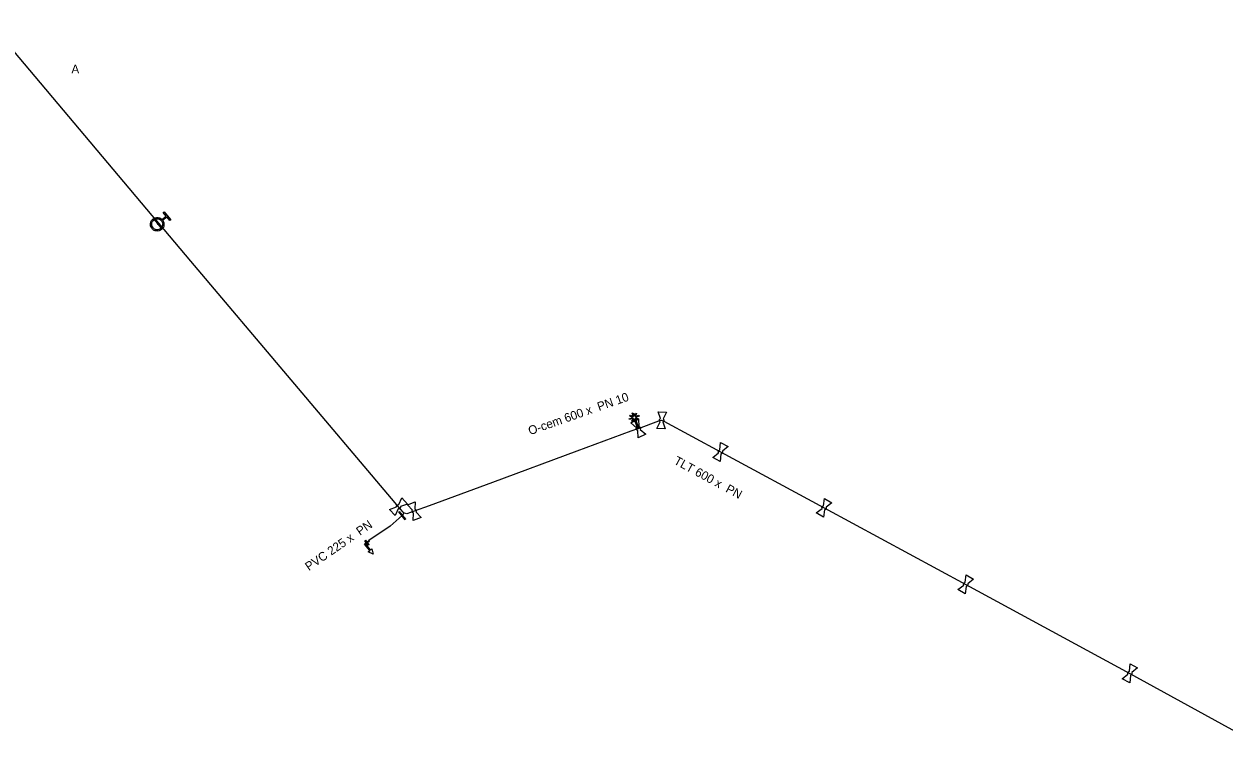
# Model space of a CAD drawing. Extents: x -643544 to -637295, y -1119190 to -1111715.
# Drawn here: x -640822.4 to -640643.2, y -1115243 to -1115137.1 of the extents above; entities that cross this region are included whole.
import ezdxf

# ---------------------------------------------------------------- set-up
doc = ezdxf.new("R2010")
doc.units = 0
for name, color, linetype in [('Default', 7, 'Continuous'), ('VP Hydrant', 7, 'Continuous'), ('VP Lomový bod', 7, 'Continuous'), ('VP Přípojka', 7, 'Continuous'), ('VP Změna materiálu', 7, 'Continuous'), ('VP Řad', 7, 'Continuous'), ('VP Řad - označení', 7, 'Continuous'), ('VP Řad - popis', 7, 'Continuous'), ('VP Šoupě', 7, 'Continuous')]:
    doc.layers.add(name, color=color, linetype=linetype)

msp = doc.modelspace()

# ---------------------------------------------------------------- linework, layer by layer
at = {"layer": 'Default'}
for points in [[(-640801.66, -1115166.43), (-640801.45, -1115166.73), (-640801.48, -1115167.09), (-640801.52, -1115167.5), (-640801.84, -1115167.77), (-640802.16, -1115168.03), (-640802.57, -1115168), (-640802.98, -1115167.96), (-640803.25, -1115167.64), (-640803.51, -1115167.32), (-640803.48, -1115166.91), (-640803.44, -1115166.5), (-640803.12, -1115166.23), (-640802.8, -1115165.97), (-640802.39, -1115166), (-640802.02, -1115166.03), (-640801.77, -1115166.29)], [(-640801.86, -1115166.48), (-640802.07, -1115166.22), (-640802.41, -1115166.19), (-640802.74, -1115166.16), (-640803, -1115166.37), (-640803.26, -1115166.59), (-640803.29, -1115166.92), (-640803.32, -1115167.26), (-640803.1, -1115167.52), (-640802.89, -1115167.78), (-640802.55, -1115167.81), (-640802.22, -1115167.84), (-640801.96, -1115167.62), (-640801.7, -1115167.4), (-640801.67, -1115167.07), (-640801.64, -1115166.74), (-640801.86, -1115166.48)], [(-640727.38, -1115196.5), (-640727.42, -1115196.46), (-640727.44, -1115196.42), (-640727.48, -1115196.34), (-640727.47, -1115196.26), (-640727.47, -1115196.18), (-640727.42, -1115196.1), (-640727.39, -1115196.06), (-640727.35, -1115196.03)], [(-640726.94, -1115196.06), (-640726.9, -1115196.09), (-640726.88, -1115196.14), (-640726.84, -1115196.22), (-640726.85, -1115196.3), (-640726.85, -1115196.38), (-640726.9, -1115196.45), (-640726.93, -1115196.5), (-640726.97, -1115196.53)], [(-640730.71, -1115197.81), (-640730.76, -1115197.8), (-640730.81, -1115197.77), (-640730.88, -1115197.72), (-640730.91, -1115197.65), (-640730.95, -1115197.57), (-640730.94, -1115197.49), (-640730.94, -1115197.43), (-640730.92, -1115197.38)], [(-640730.55, -1115197.21), (-640730.5, -1115197.22), (-640730.45, -1115197.25), (-640730.38, -1115197.3), (-640730.35, -1115197.37), (-640730.31, -1115197.45), (-640730.32, -1115197.53), (-640730.32, -1115197.59), (-640730.34, -1115197.63)], [(-640718.67, -1115201.12), (-640718.69, -1115201.08), (-640718.69, -1115201.02), (-640718.69, -1115200.94), (-640718.66, -1115200.86), (-640718.62, -1115200.79), (-640718.54, -1115200.74), (-640718.5, -1115200.72), (-640718.45, -1115200.7)], [(-640718.09, -1115200.9), (-640718.07, -1115200.94), (-640718.07, -1115201), (-640718.07, -1115201.08), (-640718.1, -1115201.16), (-640718.14, -1115201.23), (-640718.21, -1115201.27), (-640718.26, -1115201.3), (-640718.31, -1115201.31)], [(-640766.76, -1115209.19), (-640766.77, -1115209.14), (-640766.75, -1115209.09), (-640766.72, -1115209.01), (-640766.66, -1115208.95), (-640766.6, -1115208.9), (-640766.52, -1115208.88), (-640766.47, -1115208.86), (-640766.42, -1115208.87)], [(-640766.14, -1115209.17), (-640766.14, -1115209.22), (-640766.15, -1115209.27), (-640766.18, -1115209.35), (-640766.24, -1115209.41), (-640766.3, -1115209.46), (-640766.38, -1115209.48), (-640766.43, -1115209.5), (-640766.48, -1115209.49)], [(-640763.99, -1115209.55), (-640763.94, -1115209.57), (-640763.9, -1115209.6), (-640763.84, -1115209.66), (-640763.81, -1115209.73), (-640763.78, -1115209.81), (-640763.79, -1115209.89), (-640763.8, -1115209.95), (-640763.83, -1115209.99)], [(-640703.19, -1115209.45), (-640703.21, -1115209.4), (-640703.21, -1115209.35), (-640703.21, -1115209.27), (-640703.17, -1115209.19), (-640703.13, -1115209.12), (-640703.06, -1115209.08), (-640703.01, -1115209.05), (-640702.96, -1115209.04)], [(-640702.6, -1115209.25), (-640702.59, -1115209.29), (-640702.59, -1115209.35), (-640702.59, -1115209.43), (-640702.63, -1115209.51), (-640702.67, -1115209.58), (-640702.74, -1115209.62), (-640702.79, -1115209.65), (-640702.84, -1115209.66)], [(-640764.21, -1115210.13), (-640764.26, -1115210.12), (-640764.3, -1115210.08), (-640764.36, -1115210.02), (-640764.39, -1115209.95), (-640764.42, -1115209.87), (-640764.41, -1115209.79), (-640764.4, -1115209.73), (-640764.37, -1115209.69)], [(-640682.04, -1115220.88), (-640682.06, -1115220.83), (-640682.06, -1115220.78), (-640682.06, -1115220.7), (-640682.02, -1115220.62), (-640681.98, -1115220.55), (-640681.91, -1115220.51), (-640681.86, -1115220.48), (-640681.81, -1115220.47)], [(-640681.45, -1115220.68), (-640681.44, -1115220.72), (-640681.44, -1115220.78), (-640681.44, -1115220.86), (-640681.48, -1115220.94), (-640681.52, -1115221.01), (-640681.59, -1115221.05), (-640681.64, -1115221.08), (-640681.69, -1115221.09)], [(-640657.52, -1115234.18), (-640657.54, -1115234.13), (-640657.54, -1115234.08), (-640657.54, -1115234), (-640657.51, -1115233.92), (-640657.47, -1115233.85), (-640657.39, -1115233.8), (-640657.35, -1115233.78), (-640657.3, -1115233.76)], [(-640656.94, -1115233.96), (-640656.92, -1115234), (-640656.92, -1115234.06), (-640656.92, -1115234.14), (-640656.95, -1115234.22), (-640656.99, -1115234.29), (-640657.06, -1115234.33), (-640657.11, -1115234.36), (-640657.16, -1115234.37)]]:
    msp.add_open_spline(points, degree=3, dxfattribs=at)
at = {"layer": 'VP Hydrant'}
for points in [[(-640801.77, -1115166.29), (-640801.14, -1115165.77), (-640801.58, -1115165.24), (-640801.44, -1115165.12), (-640800.44, -1115166.32), (-640800.58, -1115166.44), (-640801.03, -1115165.91), (-640801.66, -1115166.43)], [(-640771.18, -1115214.64), (-640771.37, -1115214.8), (-640770.65, -1115215.66), (-640770.42, -1115215.46), (-640770.23, -1115216.28), (-640770.99, -1115215.94), (-640770.75, -1115215.74), (-640771.55, -1115214.78), (-640771.26, -1115214.54), (-640771.5, -1115214.26), (-640771.4, -1115214.18), (-640771.17, -1115214.46), (-640770.88, -1115214.23), (-640770.8, -1115214.32), (-640771.09, -1115214.56), (-640770.85, -1115214.84), (-640770.94, -1115214.92), (-640771.18, -1115214.64)]]:
    msp.add_lwpolyline(points, dxfattribs=at)
at = {"layer": 'VP Lomový bod'}
for points in [[(-640727.69, -1115194.99), (-640726.45, -1115195.08), (-640726.94, -1115196.06)], [(-640727.35, -1115196.03), (-640727.69, -1115194.99)], [(-640731.74, -1115196.66), (-640730.61, -1115196.11), (-640730.55, -1115197.21)], [(-640730.92, -1115197.38), (-640731.74, -1115196.66)], [(-640726.97, -1115196.53), (-640726.63, -1115197.57), (-640727.87, -1115197.48), (-640727.38, -1115196.5)], [(-640730.34, -1115197.63), (-640729.52, -1115198.36), (-640730.65, -1115198.91), (-640730.71, -1115197.81)], [(-640718.45, -1115200.7), (-640718.35, -1115199.61)], [(-640718.35, -1115199.61), (-640717.24, -1115200.2), (-640718.09, -1115200.9)], [(-640718.31, -1115201.31), (-640718.41, -1115202.41), (-640719.52, -1115201.82), (-640718.67, -1115201.12)], [(-640766.93, -1115210.49), (-640767.79, -1115209.58), (-640766.76, -1115209.19)], [(-640766.48, -1115209.49), (-640766.93, -1115210.49)], [(-640766.42, -1115208.87), (-640765.97, -1115207.87), (-640765.11, -1115208.78), (-640766.14, -1115209.17)], [(-640764.37, -1115209.69), (-640765.12, -1115208.88), (-640763.95, -1115208.45), (-640763.99, -1115209.55)], [(-640702.84, -1115209.66), (-640702.98, -1115210.75), (-640704.06, -1115210.12), (-640703.19, -1115209.45)], [(-640702.96, -1115209.04), (-640702.82, -1115207.95)], [(-640702.82, -1115207.95), (-640701.74, -1115208.58), (-640702.6, -1115209.25)], [(-640763.08, -1115210.8), (-640764.25, -1115211.23), (-640764.21, -1115210.13)], [(-640763.83, -1115209.99), (-640763.08, -1115210.8)], [(-640681.81, -1115220.47), (-640681.67, -1115219.38)], [(-640681.67, -1115219.38), (-640680.59, -1115220.01), (-640681.45, -1115220.68)], [(-640681.69, -1115221.09), (-640681.83, -1115222.18), (-640682.91, -1115221.55), (-640682.04, -1115220.88)], [(-640657.3, -1115233.76), (-640657.2, -1115232.67)], [(-640657.2, -1115232.67), (-640656.09, -1115233.26), (-640656.94, -1115233.96)], [(-640657.16, -1115234.37), (-640657.26, -1115235.47), (-640658.37, -1115234.88), (-640657.52, -1115234.18)]]:
    msp.add_lwpolyline(points, dxfattribs=at)
at = {"layer": 'VP Přípojka'}
msp.add_lwpolyline([(-640802.48, -1115167), (-640802.35, -1115166.89), (-640802.25, -1115166.83)], dxfattribs=at)
at = {"layer": 'VP Změna materiálu'}
msp.add_lwpolyline([(-640731.38, -1115195.7), (-640731.57, -1115195.19), (-640731.43, -1115195.14), (-640731.24, -1115195.64), (-640731.04, -1115195.21), (-640730.9, -1115195.28), (-640731.1, -1115195.7), (-640730.56, -1115195.5), (-640730.5, -1115195.65), (-640731.05, -1115195.85), (-640730.62, -1115196.05), (-640730.68, -1115196.19), (-640731.11, -1115196), (-640730.55, -1115197.48), (-640730.7, -1115197.54), (-640731.25, -1115196.05), (-640731.45, -1115196.48), (-640731.59, -1115196.41), (-640731.4, -1115195.98), (-640731.94, -1115196.18), (-640732, -1115196.04), (-640731.46, -1115195.84), (-640731.88, -1115195.64), (-640731.82, -1115195.5), (-640731.38, -1115195.7)], dxfattribs=at)
at = {"layer": 'VP Řad'}
for points in [[(-640730.63, -1115197.51), (-640731.74, -1115197.9), (-640739.81, -1115200.89), (-640752.4, -1115205.55), (-640761.86, -1115209.04), (-640764.1, -1115209.84), (-640765.2, -1115210.24), (-640765.57, -1115210.17), (-640765.63, -1115210.12), (-640765.77, -1115209.98), (-640766.45, -1115209.18), (-640767.5, -1115207.95), (-640797.45, -1115172.52), (-640802.25, -1115166.83), (-640803.21, -1115165.7), (-640827.39, -1115137.09)], [(-640730.63, -1115197.51), (-640727.59, -1115196.38), (-640727.16, -1115196.28), (-640726.81, -1115196.43), (-640718.38, -1115201.01), (-640702.9, -1115209.35), (-640681.75, -1115220.78), (-640657.23, -1115234.07), (-640641.03, -1115242.98)], [(-640765.63, -1115210.12), (-640765.76, -1115210.31), (-640765.9, -1115210.51), (-640767.71, -1115212.07), (-640770.86, -1115214.25)]]:
    msp.add_lwpolyline(points, dxfattribs=at)
at = {"layer": 'VP Šoupě'}
for points in [[(-640801.9, -1115167.51), (-640802.86, -1115166.36), (-640802.79, -1115166.3), (-640801.83, -1115167.45), (-640801.9, -1115167.51)], [(-640766.34, -1115209.9), (-640765.38, -1115211.06), (-640765.46, -1115211.12), (-640766.42, -1115209.96), (-640766.34, -1115209.9)]]:
    msp.add_lwpolyline(points, dxfattribs=at)

# ---------------------------------------------------------------- texts
at = {"layer": 'VP Řad - označení'}
msp.add_text('A', height=1.3, dxfattribs=at).set_placement((-640815.29, -1115144.46))
at = {"layer": 'VP Řad - popis'}
for s, rotation, p in [('O-cem 600 x  PN 10', 19.2448, (-640746.81, -1115198.5)), ('TLT 600 x  PN ', 331.4849, (-640725.44, -1115202.71)), ('PVC 225 x  PN ', 34.6857, (-640779.83, -1115218.82))]:
    msp.add_text(s, height=1.3, rotation=rotation, dxfattribs=at).set_placement(p)

doc.saveas('drawing.dxf')
